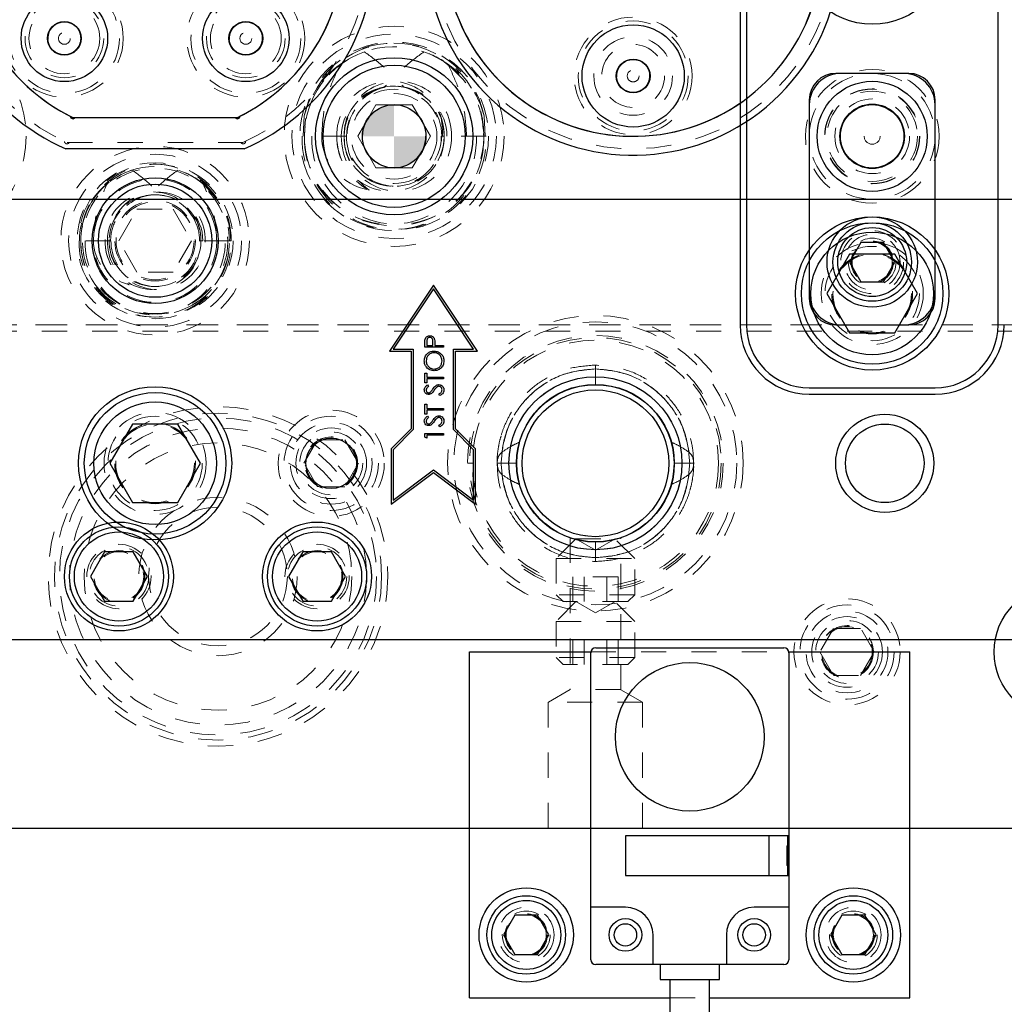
# Model space of a CAD drawing. Header units: inches. Extents: x 220 to 877, y 4 to 174.
# Tile 260 of 656: x 343.71 to 347.62, y 154.22 to 158.14. Entities that reach past the tile are written whole.
import ezdxf

# ---------------------------------------------------------------- set-up
doc = ezdxf.new("R2010")
doc.units = ezdxf.units.IN
doc.header["$LTSCALE"] = 0.5
doc.header["$MEASUREMENT"] = 0
doc.linetypes.add('HIDDEN', pattern=[0.225, 0.15, -0.075])
for name, color, linetype in [('APP-M-S', 30, 'Continuous'), ('APP-M-S2', 1, 'Continuous'), ('DIE-M-S', 8, 'Continuous'), ('DIE-M-S2', 1, 'Continuous'), ('DIE-M-S3', 8, 'Continuous'), ('DSS-M-S', 53, 'Continuous'), ('DST-M-S', 53, 'Continuous'), ('PAD-M-S', 135, 'Continuous'), ('PBU-M-S', 8, 'Continuous'), ('PUN-M-S', 8, 'Continuous'), ('ST1-M-S', 193, 'Continuous'), ('ST2-M-S', 193, 'Continuous'), ('SVD-M-S', 8, 'Continuous'), ('SVE-M-S', 8, 'Continuous'), ('SVF-M-S', 8, 'Continuous')]:
    doc.layers.add(name, color=color, linetype=linetype)

msp = doc.modelspace()

# ---------------------------------------------------------------- hatches: boundary and pattern name
at = {"layer": 'APP-M-S'}
h = msp.add_hatch(color=256, dxfattribs=at)
h.paths.add_polyline_path([(345.19763, 157.67488), (345.19763, 157.80088, 0.4142136), (345.07163, 157.67488)])
h.paths.add_polyline_path([(345.19763, 157.54888, 0.4142136), (345.32363, 157.67488), (345.19763, 157.67488)])

# ---------------------------------------------------------------- linework, layer by layer
at = {"layer": 'APP-M-S', "linetype": 'Continuous', "lineweight": 25}
msp.add_line((318.59763, 157.42488), (348.99763, 157.42488), dxfattribs=at)
msp.add_circle((345.19763, 157.67488), 0.126, dxfattribs=at)
at = {"layer": 'APP-M-S2', "linetype": 'Continuous', "lineweight": 25}
msp.add_circle((347.09763, 157.67488), 0.126, dxfattribs=at)
at = {"layer": 'DIE-M-S', "linetype": 'Continuous', "lineweight": 25}
for p, q in [((347.24263, 157.92488), (346.95263, 157.92488)), ((346.84763, 157.81988), (346.84763, 157.02988)), ((347.34763, 157.02988), (347.34763, 157.81988)), ((343.92937, 157.74988), (344.56589, 157.74988)), ((345.35363, 157.08327), (345.17868, 156.82084)), ((345.35363, 157.06884), (345.19363, 156.82884)), ((345.52858, 156.82084), (345.35363, 157.08327)), ((345.51363, 156.82884), (345.35363, 157.06884)), ((346.95263, 156.92488), (347.24263, 156.92488)), ((345.31933, 156.83644), (345.31933, 156.85102)), ((345.32696, 156.85671), (345.32696, 156.84311)), ((345.35175, 156.84311), (345.35191, 156.85613)), ((345.17868, 156.82084), (345.26563, 156.82084)), ((345.19363, 156.82884), (345.27363, 156.82884)), ((345.26563, 156.82084), (345.26563, 156.51216)), ((345.27363, 156.82884), (345.27363, 156.50884)), ((345.3937, 156.83644), (345.31933, 156.83644)), ((345.32696, 156.84311), (345.35175, 156.84311)), ((345.35938, 156.84843), (345.35938, 156.84311)), ((345.35938, 156.84311), (345.3937, 156.84311)), ((345.3937, 156.84311), (345.3937, 156.83644)), ((345.43363, 156.82884), (345.51363, 156.82884)), ((345.43363, 156.50884), (345.43363, 156.82884)), ((345.44163, 156.82084), (345.52858, 156.82084)), ((345.44163, 156.51216), (345.44163, 156.82084)), ((345.31933, 156.73346), (345.32696, 156.73346)), ((345.31933, 156.69436), (345.31933, 156.73346)), ((345.32696, 156.73346), (345.32696, 156.71725)), ((345.32696, 156.69436), (345.31933, 156.69436)), ((345.32696, 156.71725), (345.3937, 156.71725)), ((345.3937, 156.71057), (345.32696, 156.71057)), ((345.32696, 156.71057), (345.32696, 156.69436)), ((345.3937, 156.71725), (345.3937, 156.71057)), ((345.33001, 156.68673), (345.33458, 156.6807)), ((345.37936, 156.64383), (345.37559, 156.65011)), ((345.31933, 156.6095), (345.32696, 156.6095)), ((345.31933, 156.5704), (345.31933, 156.6095)), ((345.32696, 156.6095), (345.32696, 156.59329)), ((345.32696, 156.59329), (345.3937, 156.59329)), ((345.3937, 156.58661), (345.32696, 156.58661)), ((345.32696, 156.58661), (345.32696, 156.5704)), ((345.3937, 156.59329), (345.3937, 156.58661)), ((345.32696, 156.5704), (345.31933, 156.5704)), ((345.33001, 156.56278), (345.33458, 156.55674)), ((345.26563, 156.51216), (345.18563, 156.43216)), ((345.27363, 156.50884), (345.19363, 156.42884)), ((345.37936, 156.51987), (345.37559, 156.52615)), ((345.51363, 156.42884), (345.43363, 156.50884)), ((345.52163, 156.43216), (345.44163, 156.51216)), ((345.31933, 156.49317), (345.3937, 156.49317)), ((345.31933, 156.47942), (345.31933, 156.49317)), ((345.32696, 156.47505), (345.31933, 156.47942)), ((345.32696, 156.48649), (345.32696, 156.47505)), ((345.3937, 156.48649), (345.32696, 156.48649)), ((345.3937, 156.49317), (345.3937, 156.48649)), ((345.18563, 156.43216), (345.18563, 156.21284)), ((345.19363, 156.42884), (345.19363, 156.22884)), ((345.51363, 156.22884), (345.51363, 156.42884)), ((345.52163, 156.21284), (345.52163, 156.43216)), ((345.19363, 156.22884), (345.35363, 156.34884)), ((345.35363, 156.34884), (345.51363, 156.22884)), ((345.18563, 156.21284), (345.35363, 156.33884)), ((345.35363, 156.33884), (345.52163, 156.21284)), ((334.99763, 155.67488), (349.24763, 155.67488)), ((345.99862, 155.64161), (346.74665, 155.64161)), ((345.49763, 155.62488), (345.97916, 155.62488)), ((345.49763, 154.24988), (345.49763, 155.62488)), ((345.97893, 154.40145), (345.97893, 155.62193)), ((346.76611, 155.62488), (347.24763, 155.62488)), ((346.76634, 155.62193), (346.76634, 154.40145)), ((347.24763, 154.24988), (347.24763, 155.62488)), ((346.76634, 154.89358), (346.11673, 154.89358)), ((346.11673, 154.89358), (346.11673, 154.7361)), ((346.6876, 154.7361), (346.6876, 154.89358)), ((346.7624, 154.7361), (346.7624, 154.89358)), ((346.11673, 154.7361), (346.76634, 154.7361)), ((346.11673, 154.61012), (345.97893, 154.61012)), ((346.76634, 154.61012), (346.62854, 154.61012)), ((346.22697, 154.38177), (346.22697, 154.49988)), ((346.5183, 154.49988), (346.5183, 154.38177)), ((346.74665, 154.38177), (345.99862, 154.38177)), ((346.25453, 154.38177), (346.25453, 154.32271)), ((346.49075, 154.32271), (346.49075, 154.38177)), ((346.25453, 154.32271), (346.49075, 154.32271)), ((346.2939, 154.32271), (346.2939, 153.5538)), ((346.45138, 153.5538), (346.45138, 154.32271)), ((345.49763, 154.24988), (346.2939, 154.24988)), ((346.45138, 154.24988), (347.24763, 154.24988))]:
    msp.add_line(p, q, dxfattribs=at)
at = {"layer": 'DIE-M-S', "linetype": 'HIDDEN', "lineweight": 18}
for p, q in [((345.97916, 155.62488), (346.76611, 155.62488)), ((346.75846, 154.85421), (346.75846, 154.77547)), ((346.7624, 154.85421), (346.75846, 154.85421)), ((346.75846, 154.77547), (346.7624, 154.77547)), ((346.2939, 154.24988), (346.45138, 154.24988))]:
    msp.add_line(p, q, dxfattribs=at)
at = {"layer": 'DIE-M-S', "linetype": 'Continuous', "lineweight": 25}
for centre, radius in [((345.19763, 157.67488), 0.3125), ((344.24763, 156.37488), 0.3045), ((345.99763, 156.37488), 0.3135), ((347.14763, 156.37488), 0.195), ((347.14763, 156.37488), 0.15625), ((344.94763, 156.37488), 0.1005), ((346.37264, 155.28728), 0.29528), ((345.72263, 154.49988), 0.1875), ((347.02263, 154.49988), 0.1875), ((346.11673, 154.49988), 0.06496), ((346.11673, 154.49988), 0.0445), ((346.62854, 154.49988), 0.06496), ((346.62853, 154.49988), 0.0445)]:
    msp.add_circle(centre, radius, dxfattribs=at)
at = {"layer": 'DIE-M-S', "linetype": 'HIDDEN', "lineweight": 18}
for centre, radius in [((344.24763, 156.37488), 0.203), ((345.72263, 154.49988), 0.1105), ((347.02263, 154.49988), 0.1105)]:
    msp.add_circle(centre, radius, dxfattribs=at)
at = {"layer": 'DIE-M-S', "linetype": 'Continuous', "lineweight": 25}
for centre, radius, start, end in [((346.14763, 158.42488), 0.75, 168.21871, 101.78129), ((344.24763, 158.42488), 0.75, 116.69384, 243.30616), ((344.24763, 158.42488), 0.75, 296.69384, 63.30616), ((346.95263, 157.81988), 0.105, 90, 180), ((347.24263, 157.81988), 0.105, 0, 90), ((343.92071, 157.75488), 0.01, 180.37109, 330), ((344.57455, 157.75488), 0.01, 210, 359.62891), ((346.95263, 157.02988), 0.105, 180, 270), ((347.24263, 157.02988), 0.105, 270, 0), ((345.99862, 155.62193), 0.01969, 90, 180), ((346.74665, 155.62193), 0.01969, 0, 90), ((346.11673, 154.49988), 0.11024, 0, 90), ((346.62854, 154.49988), 0.11024, 90, 180), ((345.99862, 154.40145), 0.01969, 180, 270), ((346.74665, 154.40145), 0.01969, 270, 0)]:
    msp.add_arc(centre, radius, start, end, dxfattribs=at)
for points, knots in [([(345.31933, 156.85102), (345.31932, 156.8542), (345.3193, 156.85988), (345.3201, 156.86549), (345.32045, 156.86796)], [0, 0, 0, 0, 0.5603137, 1, 1, 1, 1]), ([(345.32045, 156.86796), (345.32126, 156.87022), (345.3229, 156.87474), (345.32792, 156.87942), (345.33364, 156.88188), (345.3374, 156.8821), (345.33928, 156.88221)], [0, 0, 0, 0, 0.279718, 0.5593326, 0.7794932, 1, 1, 1, 1]), ([(345.33931, 156.87553), (345.33717, 156.87519), (345.33396, 156.87469), (345.33061, 156.87195), (345.32684, 156.8667), (345.3269, 156.86115), (345.32696, 156.85671)], [0, 0, 0, 0, 0.2489932, 0.3747701, 0.5004504, 1, 1, 1, 1]), ([(345.33928, 156.88221), (345.34173, 156.88203), (345.34663, 156.88168), (345.3526, 156.87795), (345.35645, 156.87288), (345.35759, 156.86921), (345.35815, 156.86737)], [0, 0, 0, 0, 0.28009888, 0.55932385, 0.77945788, 1, 1, 1, 1]), ([(345.35191, 156.85613), (345.35191, 156.86066), (345.35191, 156.86632), (345.34823, 156.87183), (345.34481, 156.87469), (345.3415, 156.8752), (345.33931, 156.87553)], [0, 0, 0, 0, 0.4996987, 0.62530441, 0.75107666, 1, 1, 1, 1]), ([(345.35815, 156.86737), (345.3586, 156.86385), (345.35939, 156.85756), (345.35938, 156.85122), (345.35938, 156.84843)], [0, 0, 0, 0, 0.5596856, 1, 1, 1, 1]), ([(345.31742, 156.78161), (345.31804, 156.78744), (345.31926, 156.79909), (345.3298, 156.81214), (345.34277, 156.82003), (345.35191, 156.8208), (345.35649, 156.82118)], [0, 0, 0, 0, 0.2797416, 0.5593369, 0.7795714, 1, 1, 1, 1]), ([(345.35647, 156.81451), (345.35175, 156.81394), (345.3423, 156.81279), (345.33207, 156.80374), (345.32612, 156.79303), (345.32541, 156.78564), (345.32505, 156.78194)], [0, 0, 0, 0, 0.27946574, 0.55885847, 0.77947937, 1, 1, 1, 1]), ([(345.38798, 156.78194), (345.38744, 156.78666), (345.38635, 156.7961), (345.37821, 156.80704), (345.36762, 156.81348), (345.36019, 156.81417), (345.35647, 156.81451)], [0, 0, 0, 0, 0.279813, 0.5593572, 0.7796358, 1, 1, 1, 1]), ([(345.35649, 156.82118), (345.36226, 156.82053), (345.3738, 156.81922), (345.38658, 156.80862), (345.39445, 156.7958), (345.39522, 156.78674), (345.39561, 156.78221)], [0, 0, 0, 0, 0.2796248, 0.559352, 0.7795827, 1, 1, 1, 1]), ([(345.35684, 156.74299), (345.35111, 156.74368), (345.33963, 156.74505), (345.32656, 156.75523), (345.31877, 156.76808), (345.31787, 156.7771), (345.31742, 156.78161)], [0, 0, 0, 0, 0.279731, 0.5593268, 0.7796805, 1, 1, 1, 1]), ([(345.32505, 156.78194), (345.32565, 156.77724), (345.32686, 156.76784), (345.33516, 156.75711), (345.3457, 156.75067), (345.35311, 156.75), (345.35681, 156.74967)], [0, 0, 0, 0, 0.2796353, 0.5593404, 0.7796271, 1, 1, 1, 1]), ([(345.35681, 156.74967), (345.3615, 156.75023), (345.37088, 156.75137), (345.38098, 156.76037), (345.38709, 156.7709), (345.38768, 156.77826), (345.38798, 156.78194)], [0, 0, 0, 0, 0.2794063, 0.559071, 0.7794588, 1, 1, 1, 1]), ([(345.39561, 156.78221), (345.39497, 156.77644), (345.3937, 156.76492), (345.38318, 156.75209), (345.37042, 156.74419), (345.36137, 156.74339), (345.35684, 156.74299)], [0, 0, 0, 0, 0.2796633, 0.5593539, 0.7796364, 1, 1, 1, 1]), ([(345.31742, 156.66692), (345.31774, 156.66971), (345.31827, 156.6743), (345.32185, 156.67971), (345.32571, 156.68348), (345.32858, 156.68565), (345.33001, 156.68673)], [0, 0, 0, 0, 0.33876812, 0.55886803, 0.77936335, 1, 1, 1, 1]), ([(345.33478, 156.64859), (345.33214, 156.64892), (345.32686, 156.64956), (345.32111, 156.65463), (345.31794, 156.66071), (345.3176, 156.66485), (345.31742, 156.66692)], [0, 0, 0, 0, 0.2795311, 0.5588327, 0.7793486, 1, 1, 1, 1]), ([(345.33458, 156.6807), (345.33299, 156.67941), (345.33036, 156.67729), (345.32715, 156.67382), (345.32536, 156.67016), (345.32515, 156.6675), (345.32505, 156.66617)], [0, 0, 0, 0, 0.340415, 0.560463, 0.7801833, 1, 1, 1, 1]), ([(345.32505, 156.66617), (345.32517, 156.66466), (345.3254, 156.66165), (345.32771, 156.65801), (345.3309, 156.65563), (345.33328, 156.65539), (345.33447, 156.65527)], [0, 0, 0, 0, 0.280299, 0.5598317, 0.7798996, 1, 1, 1, 1]), ([(345.33447, 156.65527), (345.3355, 156.65535), (345.33758, 156.65553), (345.341, 156.65714), (345.34291, 156.65902), (345.34408, 156.66017)], [0, 0, 0, 0, 0.2799313, 0.5597794, 1, 1, 1, 1]), ([(345.34408, 156.66017), (345.3455, 156.662), (345.34804, 156.66528), (345.35043, 156.66867), (345.35148, 156.67017)], [0, 0, 0, 0, 0.5599058, 1, 1, 1, 1]), ([(345.35622, 156.66494), (345.3545, 156.66251), (345.35145, 156.65819), (345.34773, 156.65441), (345.3461, 156.65275)], [0, 0, 0, 0, 0.56041269, 1, 1, 1, 1]), ([(345.35148, 156.67017), (345.35493, 156.67483), (345.35974, 156.68132), (345.36869, 156.68685), (345.37322, 156.68741), (345.37548, 156.68769)], [0, 0, 0, 0, 0.5601366, 0.7802692, 1, 1, 1, 1]), ([(345.36808, 156.67835), (345.36563, 156.67605), (345.36124, 156.67196), (345.35775, 156.66708), (345.35622, 156.66494)], [0, 0, 0, 0, 0.5595057, 1, 1, 1, 1]), ([(345.37538, 156.68101), (345.3739, 156.68083), (345.37125, 156.6805), (345.36905, 156.679), (345.36808, 156.67835)], [0, 0, 0, 0, 0.5590236, 1, 1, 1, 1]), ([(345.38798, 156.66644), (345.38777, 156.66844), (345.38736, 156.67243), (345.38438, 156.67732), (345.38009, 156.68042), (345.37695, 156.68082), (345.37538, 156.68101)], [0, 0, 0, 0, 0.28018596, 0.56005626, 0.78016139, 1, 1, 1, 1]), ([(345.37548, 156.68769), (345.37852, 156.68727), (345.38462, 156.68644), (345.39108, 156.68048), (345.39503, 156.67363), (345.39542, 156.66884), (345.39561, 156.66644)], [0, 0, 0, 0, 0.2791586, 0.5590843, 0.7794417, 1, 1, 1, 1]), ([(345.37559, 156.65011), (345.37898, 156.65232), (345.38372, 156.6554), (345.38749, 156.66171), (345.38782, 156.66486), (345.38798, 156.66644)], [0, 0, 0, 0, 0.5593206, 0.7797817, 1, 1, 1, 1]), ([(345.39561, 156.66644), (345.39533, 156.66369), (345.39478, 156.65819), (345.38918, 156.64971), (345.38308, 156.64606), (345.37936, 156.64383)], [0, 0, 0, 0, 0.279885, 0.5596773, 1, 1, 1, 1]), ([(345.3461, 156.65275), (345.34417, 156.65144), (345.34073, 156.64909), (345.3366, 156.64875), (345.33478, 156.64859)], [0, 0, 0, 0, 0.5598216, 1, 1, 1, 1]), ([(345.31742, 156.54296), (345.31774, 156.54575), (345.31827, 156.55034), (345.32185, 156.55575), (345.32571, 156.55953), (345.32858, 156.56169), (345.33001, 156.56278)], [0, 0, 0, 0, 0.3387681, 0.558868, 0.7793633, 1, 1, 1, 1]), ([(345.33478, 156.52463), (345.33214, 156.52496), (345.32686, 156.5256), (345.32111, 156.53067), (345.31794, 156.53675), (345.3176, 156.54089), (345.31742, 156.54296)], [0, 0, 0, 0, 0.2795311, 0.5588327, 0.7793486, 1, 1, 1, 1]), ([(345.33458, 156.55674), (345.33299, 156.55545), (345.33036, 156.55333), (345.32715, 156.54986), (345.32536, 156.5462), (345.32515, 156.54354), (345.32505, 156.54222)], [0, 0, 0, 0, 0.340415, 0.560463, 0.7801833, 1, 1, 1, 1]), ([(345.32505, 156.54222), (345.32517, 156.54071), (345.3254, 156.53769), (345.32771, 156.53405), (345.3309, 156.53168), (345.33328, 156.53143), (345.33447, 156.53131)], [0, 0, 0, 0, 0.28029896, 0.55983168, 0.77989964, 1, 1, 1, 1]), ([(345.33447, 156.53131), (345.3355, 156.5314), (345.33758, 156.53157), (345.341, 156.53318), (345.34291, 156.53506), (345.34408, 156.53621)], [0, 0, 0, 0, 0.2799313, 0.5597794, 1, 1, 1, 1]), ([(345.34408, 156.53621), (345.3455, 156.53805), (345.34804, 156.54132), (345.35043, 156.54472), (345.35148, 156.54621)], [0, 0, 0, 0, 0.5599058, 1, 1, 1, 1]), ([(345.35622, 156.54098), (345.3545, 156.53855), (345.35145, 156.53423), (345.34773, 156.53045), (345.3461, 156.52879)], [0, 0, 0, 0, 0.5604127, 1, 1, 1, 1]), ([(345.35148, 156.54621), (345.35493, 156.55087), (345.35974, 156.55736), (345.36869, 156.5629), (345.37322, 156.56345), (345.37548, 156.56373)], [0, 0, 0, 0, 0.5601366, 0.78026924, 1, 1, 1, 1]), ([(345.36808, 156.55439), (345.36563, 156.5521), (345.36124, 156.548), (345.35775, 156.54313), (345.35622, 156.54098)], [0, 0, 0, 0, 0.55950574, 1, 1, 1, 1]), ([(345.37538, 156.55705), (345.3739, 156.55687), (345.37125, 156.55654), (345.36905, 156.55505), (345.36808, 156.55439)], [0, 0, 0, 0, 0.5590236, 1, 1, 1, 1]), ([(345.38798, 156.54248), (345.38777, 156.54448), (345.38736, 156.54847), (345.38438, 156.55336), (345.38009, 156.55647), (345.37695, 156.55686), (345.37538, 156.55705)], [0, 0, 0, 0, 0.280186, 0.5600563, 0.7801614, 1, 1, 1, 1]), ([(345.37548, 156.56373), (345.37852, 156.56331), (345.38462, 156.56248), (345.39108, 156.55652), (345.39503, 156.54967), (345.39542, 156.54488), (345.39561, 156.54248)], [0, 0, 0, 0, 0.2791586, 0.5590843, 0.7794417, 1, 1, 1, 1]), ([(345.37559, 156.52615), (345.37898, 156.52836), (345.38372, 156.53145), (345.38749, 156.53775), (345.38782, 156.54091), (345.38798, 156.54248)], [0, 0, 0, 0, 0.5593206, 0.7797817, 1, 1, 1, 1]), ([(345.39561, 156.54248), (345.39533, 156.53973), (345.39478, 156.53423), (345.38918, 156.52575), (345.38308, 156.5221), (345.37936, 156.51987)], [0, 0, 0, 0, 0.279885, 0.5596773, 1, 1, 1, 1]), ([(345.3461, 156.52879), (345.34417, 156.52748), (345.34073, 156.52513), (345.3366, 156.52479), (345.33478, 156.52463)], [0, 0, 0, 0, 0.5598216, 1, 1, 1, 1])]:
    msp.add_open_spline(points, degree=3, knots=knots, dxfattribs=at)
at = {"layer": 'DIE-M-S2', "linetype": 'Continuous', "lineweight": 25}
for p, q in [((347.22263, 157.92488), (346.97263, 157.92488)), ((346.84763, 157.79988), (346.84763, 157.04988)), ((347.34763, 157.04988), (347.34763, 157.79988)), ((343.92071, 157.74988), (344.57455, 157.74988)), ((346.97263, 156.92488), (347.22263, 156.92488))]:
    msp.add_line(p, q, dxfattribs=at)
for centre, radius in [((343.88701, 158.06426), 0.067), ((344.60825, 158.06426), 0.067), ((346.14763, 157.91488), 0.067), ((347.09763, 157.67488), 0.128), ((347.09763, 157.17488), 0.1795)]:
    msp.add_circle(centre, radius, dxfattribs=at)
at = {"layer": 'DIE-M-S2', "linetype": 'HIDDEN', "lineweight": 18}
msp.add_circle((347.09763, 157.17488), 0.1105, dxfattribs=at)
at = {"layer": 'DIE-M-S2', "linetype": 'Continuous', "lineweight": 25}
for centre, radius, start, end in [((346.14763, 158.42488), 0.75, 167.85988, 102.14012), ((344.24763, 158.42488), 0.75, 115.84193, 244.15807), ((344.24763, 158.42488), 0.75, 295.84193, 64.15807), ((346.97263, 157.79988), 0.125, 90, 180), ((347.22263, 157.79988), 0.125, 0, 90), ((346.97263, 157.04988), 0.125, 180, 270), ((347.22263, 157.04988), 0.125, 270, 0)]:
    msp.add_arc(centre, radius, start, end, dxfattribs=at)
at = {"layer": 'DIE-M-S3', "linetype": 'HIDDEN', "lineweight": 18}
for centre, radius in [((343.88701, 158.06426), 0.14062), ((344.60825, 158.06426), 0.14062), ((345.19763, 157.67488), 0.40625), ((345.19763, 157.67488), 0.375), ((346.14763, 157.91488), 0.125), ((347.09763, 157.67488), 0.14844), ((344.24763, 157.25988), 0.34375), ((344.24763, 157.25988), 0.31), ((344.24763, 157.25988), 0.245), ((344.24763, 157.25988), 0.16), ((344.24763, 157.25988), 0.155), ((347.09763, 157.17488), 0.0795), ((345.99763, 156.37488), 0.34375), ((344.94763, 156.37488), 0.211), ((344.94763, 156.37488), 0.1405)]:
    msp.add_circle(centre, radius, dxfattribs=at)
at = {"layer": 'DIE-M-S3', "linetype": 'Continuous', "lineweight": 25}
for centre, radius in [((345.19763, 157.67488), 0.2825), ((345.19763, 157.67488), 0.126), ((344.24763, 157.25988), 0.25), ((344.24763, 157.25988), 0.225)]:
    msp.add_circle(centre, radius, dxfattribs=at)
at = {"layer": 'DSS-M-S', "linetype": 'HIDDEN', "lineweight": 18}
for centre, radius in [((343.88701, 158.06426), 0.15625), ((344.60825, 158.06426), 0.15625), ((346.14763, 157.91488), 0.15625), ((347.09763, 157.67488), 0.17969), ((347.09763, 157.17488), 0.125), ((344.24763, 156.37488), 0.15625), ((345.72263, 154.49988), 0.0795), ((347.02263, 154.49988), 0.0795)]:
    msp.add_circle(centre, radius, dxfattribs=at)
at = {"layer": 'DST-M-S', "linetype": 'Continuous', "lineweight": 25}
for p, q in [((346.57263, 159.92488), (346.57263, 156.92488)), ((346.59763, 159.92488), (346.59763, 156.92488)), ((347.59763, 156.92488), (347.59763, 159.92488)), ((346.84763, 156.67488), (347.34763, 156.67488)), ((346.84763, 156.64988), (347.34763, 156.64988))]:
    msp.add_line(p, q, dxfattribs=at)
for centre, radius in [((347.09763, 158.42488), 0.3045), ((347.09763, 157.04988), 0.3045), ((345.99763, 156.37488), 0.34375), ((344.10393, 155.92488), 0.21654), ((344.89133, 155.92488), 0.21654)]:
    msp.add_circle(centre, radius, dxfattribs=at)
at = {"layer": 'DST-M-S', "linetype": 'HIDDEN', "lineweight": 18}
for centre, radius in [((347.09763, 157.67488), 0.26563), ((347.09763, 157.04988), 0.203), ((347.09763, 157.04988), 0.15625), ((344.49763, 155.92488), 0.65), ((344.49763, 155.92488), 0.62992), ((344.49763, 155.92488), 0.59055), ((344.49763, 155.92488), 0.5315), ((344.49763, 155.92488), 0.31496), ((344.49763, 155.92488), 0.27559), ((344.10393, 155.92488), 0.12795), ((344.89133, 155.92488), 0.12795)]:
    msp.add_circle(centre, radius, dxfattribs=at)
at = {"layer": 'DST-M-S', "linetype": 'Continuous', "lineweight": 25}
for centre, radius, start, end in [((346.84763, 156.92488), 0.275, 180, 270), ((346.84763, 156.92488), 0.25, 180, 270), ((347.34763, 156.92488), 0.25, 270, 0), ((347.34763, 156.92488), 0.275, 270, 0)]:
    msp.add_arc(centre, radius, start, end, dxfattribs=at)
at = {"layer": 'PAD-M-S', "linetype": 'HIDDEN', "lineweight": 18}
msp.add_line((343.89852, 157.64988), (344.59674, 157.64988), dxfattribs=at)
for centre, radius in [((343.88701, 158.06426), 0.23412), ((344.60825, 158.06426), 0.23412), ((343.88701, 158.06426), 0.15625), ((344.60825, 158.06426), 0.15625), ((346.14763, 157.91488), 0.23413), ((346.14763, 157.91488), 0.15625), ((345.99763, 156.37488), 0.5875), ((345.99763, 156.37488), 0.5), ((346.99763, 155.62488), 0.1005)]:
    msp.add_circle(centre, radius, dxfattribs=at)
for centre, radius, start, end in [((344.24763, 158.42488), 0.85, 114.24963, 245.75037), ((344.24763, 158.42488), 0.85, 294.24963, 65.75037), ((346.14763, 158.42488), 0.8, 159.14685, 110.85315), ((343.89763, 157.65488), 0.01, 180, 330), ((344.59763, 157.65488), 0.01, 210, 0)]:
    msp.add_arc(centre, radius, start, end, dxfattribs=at)
at = {"layer": 'PBU-M-S', "linetype": 'HIDDEN', "lineweight": 18}
msp.add_line((334.99763, 154.92488), (349.24763, 154.92488), dxfattribs=at)
for centre, radius in [((344.49763, 155.92488), 0.675), ((346.99763, 155.62488), 0.211), ((346.99763, 155.62488), 0.1405)]:
    msp.add_circle(centre, radius, dxfattribs=at)
at = {"layer": 'PUN-M-S', "linetype": 'HIDDEN', "lineweight": 18}
for centre, radius in [((343.88701, 158.06426), 0.2185), ((344.60825, 158.06426), 0.2185), ((343.88701, 158.06426), 0.15625), ((344.60825, 158.06426), 0.15625), ((343.88701, 158.06426), 0.065), ((344.60825, 158.06426), 0.065), ((346.14763, 157.91488), 0.2185), ((343.88701, 158.06426), 0.0235), ((344.60825, 158.06426), 0.0235), ((346.14763, 157.91488), 0.15625), ((346.14763, 157.91488), 0.065), ((346.14763, 157.91488), 0.0235), ((347.09763, 157.67488), 0.1875), ((347.09763, 157.67488), 0.126), ((347.09763, 157.67488), 0.0315)]:
    msp.add_circle(centre, radius, dxfattribs=at)
at = {"layer": 'ST1-M-S', "linetype": 'Continuous', "lineweight": 25}
for p, q in [((344.60207, 157.62488), (343.89319, 157.62488)), ((334.99763, 154.92488), (349.24763, 154.92488))]:
    msp.add_line(p, q, dxfattribs=at)
at = {"layer": 'ST1-M-S', "linetype": 'HIDDEN', "lineweight": 18}
for p, q in [((334.99763, 156.92488), (349.24763, 156.92488)), ((334.99763, 156.89988), (349.24763, 156.89988)), ((345.89713, 156.07869), (345.89713, 155.47511)), ((346.09813, 155.47511), (346.09813, 156.07861)), ((345.89713, 155.47511), (345.81013, 155.42488)), ((346.09813, 155.47511), (345.89713, 155.47511)), ((346.18513, 155.42488), (346.09813, 155.47511)), ((346.18513, 155.42488), (345.81013, 155.42488)), ((345.81013, 155.42488), (345.81013, 154.92488)), ((346.18513, 154.92488), (346.18513, 155.42488))]:
    msp.add_line(p, q, dxfattribs=at)
at = {"layer": 'ST1-M-S', "linetype": 'Continuous', "lineweight": 25}
for centre, radius in [((347.09763, 157.67488), 0.21875), ((347.84763, 155.62488), 0.26565)]:
    msp.add_circle(centre, radius, dxfattribs=at)
at = {"layer": 'ST1-M-S', "linetype": 'HIDDEN', "lineweight": 18}
for radius in [0.17, 0.125]:
    msp.add_circle((345.19763, 157.67488), radius, dxfattribs=at)
at = {"layer": 'ST1-M-S', "linetype": 'Continuous', "lineweight": 25}
for centre, radius, start, end in [((346.14763, 158.42488), 0.825, 158.77275, 111.22725), ((344.24763, 158.42488), 0.875, 113.89551, 246.10449), ((344.24763, 158.42488), 0.875, 293.89551, 66.10449)]:
    msp.add_arc(centre, radius, start, end, dxfattribs=at)
at = {"layer": 'ST2-M-S', "linetype": 'HIDDEN', "lineweight": 18}
msp.add_line((342.37263, 156.92488), (349.24763, 156.92488), dxfattribs=at)
at = {"layer": 'ST2-M-S', "linetype": 'Continuous', "lineweight": 25}
for centre, radius in [((343.88701, 158.06426), 0.17187), ((344.60825, 158.06426), 0.17188), ((343.88701, 158.06426), 0.066), ((344.60825, 158.06426), 0.066), ((346.14763, 157.91488), 0.20312), ((346.14763, 157.91488), 0.066), ((347.09763, 157.67488), 0.127)]:
    msp.add_circle(centre, radius, dxfattribs=at)
at = {"layer": 'ST2-M-S', "linetype": 'HIDDEN', "lineweight": 18}
for centre, radius in [((345.19763, 157.67488), 0.1875), ((344.24763, 157.25988), 0.28906)]:
    msp.add_circle(centre, radius, dxfattribs=at)
at = {"layer": 'SVD-M-S', "linetype": 'HIDDEN', "lineweight": 18}
for p, q in [((345.43945, 157.93648), (345.39638, 157.97054)), ((345.45568, 157.92049), (345.43945, 157.93648)), ((345.0973, 157.7511), (345.12546, 157.79988)), ((345.12546, 157.79988), (345.18179, 157.79988)), ((345.21347, 157.79988), (345.2698, 157.79988)), ((345.2698, 157.79988), (345.29796, 157.7511)), ((344.84031, 157.75622), (344.83567, 157.67488)), ((345.55959, 157.67488), (345.55495, 157.75622)), ((345.05329, 157.67488), (345.08146, 157.72366)), ((345.3138, 157.72366), (345.34197, 157.67488)), ((345.00866, 157.67488), (344.8316, 157.67488)), ((345.08146, 157.6261), (345.05329, 157.67488)), ((345.34197, 157.67488), (345.3138, 157.6261)), ((345.3866, 157.67488), (345.39638, 157.67488)), ((345.56366, 157.67488), (345.39638, 157.67488)), ((345.12546, 157.54988), (345.0973, 157.59866)), ((345.29796, 157.59866), (345.2698, 157.54988)), ((345.18179, 157.54988), (345.12546, 157.54988)), ((345.2698, 157.54988), (345.21347, 157.54988)), ((344.44674, 157.47797), (344.42984, 157.49227)), ((344.10329, 157.25988), (344.17546, 157.38488)), ((344.17546, 157.38488), (344.3198, 157.38488)), ((344.3198, 157.38488), (344.39197, 157.25988)), ((344.40079, 157.35859), (344.4065, 157.33634)), ((344.07236, 157.25988), (343.94538, 157.25988)), ((344.17546, 157.13488), (344.10329, 157.25988)), ((344.39197, 157.25988), (344.3198, 157.13488)), ((344.43745, 157.25988), (344.4229, 157.25988)), ((344.54294, 157.25988), (344.43745, 157.25988)), ((344.54988, 157.25988), (344.54294, 157.25988)), ((344.3198, 157.13488), (344.17546, 157.13488)), ((344.83938, 156.37488), (344.8935, 156.46863)), ((344.8935, 156.46863), (345.00176, 156.46863)), ((345.00176, 156.46863), (345.05588, 156.37488)), ((344.8935, 156.28113), (344.83938, 156.37488)), ((345.05588, 156.37488), (345.00176, 156.28113)), ((345.00176, 156.28113), (344.8935, 156.28113))]:
    msp.add_line(p, q, dxfattribs=at)
at = {"layer": 'SVD-M-S', "linetype": 'Continuous', "lineweight": 25}
for p, q in [((345.18179, 157.79988), (345.21347, 157.79988)), ((345.08146, 157.72366), (345.0973, 157.7511)), ((345.29796, 157.7511), (345.3138, 157.72366)), ((345.0973, 157.59866), (345.08146, 157.6261)), ((345.3138, 157.6261), (345.29796, 157.59866)), ((345.21347, 157.54988), (345.18179, 157.54988)), ((347.05252, 157.253), (347.00742, 157.17488)), ((347.14274, 157.253), (347.05252, 157.253)), ((347.18784, 157.17488), (347.14274, 157.253)), ((347.00742, 157.17488), (347.05252, 157.09675)), ((347.14274, 157.09675), (347.18784, 157.17488)), ((347.05252, 157.09675), (347.14274, 157.09675)), ((344.15756, 156.53088), (344.0675, 156.37488)), ((344.3377, 156.53088), (344.15756, 156.53088)), ((344.42776, 156.37488), (344.3377, 156.53088)), ((344.0675, 156.37488), (344.15756, 156.21888)), ((344.3377, 156.21888), (344.42776, 156.37488)), ((344.15756, 156.21888), (344.3377, 156.21888)), ((345.67752, 154.578), (345.63242, 154.49988)), ((345.76774, 154.578), (345.67752, 154.578)), ((345.81284, 154.49988), (345.76774, 154.578)), ((346.97752, 154.578), (346.93242, 154.49988)), ((347.06774, 154.578), (346.97752, 154.578)), ((347.11284, 154.49988), (347.06774, 154.578)), ((345.63242, 154.49988), (345.67752, 154.42175)), ((345.76774, 154.42175), (345.81284, 154.49988)), ((346.93242, 154.49988), (346.97752, 154.42175)), ((347.06774, 154.42175), (347.11284, 154.49988)), ((345.67752, 154.42175), (345.76774, 154.42175)), ((346.97752, 154.42175), (347.06774, 154.42175))]:
    msp.add_line(p, q, dxfattribs=at)
at = {"layer": 'SVD-M-S', "linetype": 'HIDDEN', "lineweight": 18}
for centre, radius in [((343.29763, 157.67488), 0.4375), ((345.19763, 157.67488), 0.4375), ((345.19763, 157.67488), 0.19875), ((344.24763, 157.25988), 0.375), ((344.24763, 157.25988), 0.18221), ((347.09763, 157.17488), 0.095), ((347.09763, 157.17488), 0.08397), ((347.09763, 157.17488), 0.0837), ((347.09763, 157.17488), 0.08318), ((344.24763, 156.37488), 0.1875), ((344.94763, 156.37488), 0.1875), ((344.94763, 156.37488), 0.1625), ((344.24763, 156.37488), 0.16072), ((344.24763, 156.37488), 0.16045), ((344.24763, 156.37488), 0.15993), ((344.94763, 156.37488), 0.125), ((344.94763, 156.37488), 0.10497), ((344.94763, 156.37488), 0.1047), ((344.94763, 156.37488), 0.10418), ((345.72263, 154.49988), 0.095), ((345.72263, 154.49988), 0.08397), ((345.72263, 154.49988), 0.0837), ((345.72263, 154.49988), 0.08318), ((347.02263, 154.49988), 0.095), ((347.02263, 154.49988), 0.08397), ((347.02263, 154.49988), 0.0837), ((347.02263, 154.49988), 0.08318)]:
    msp.add_circle(centre, radius, dxfattribs=at)
at = {"layer": 'SVD-M-S', "linetype": 'Continuous', "lineweight": 25}
for centre, radius in [((347.09763, 157.17488), 0.156), ((347.09763, 157.17488), 0.137), ((344.24763, 156.37488), 0.28125), ((344.24763, 156.37488), 0.24375), ((345.72263, 154.49988), 0.156), ((345.72263, 154.49988), 0.137), ((347.02263, 154.49988), 0.156), ((347.02263, 154.49988), 0.137)]:
    msp.add_circle(centre, radius, dxfattribs=at)
at = {"layer": 'SVD-M-S', "linetype": 'HIDDEN', "lineweight": 18}
for centre, radius, start, end in [((345.19359, 157.68483), 0.36043, 358.4181, 168.57537), ((345.20167, 157.68483), 0.36043, 11.42463, 181.5819), ((345.19763, 157.67488), 0.35625, 56.08967, 14.72257), ((345.19301, 157.67815), 0.35164, 108.87727, 180.53304), ((345.20972, 157.68921), 0.33878, 51.38503, 71.71349), ((345.1831, 157.6803), 0.21335, 358.54323, 181.45677), ((345.21216, 157.6803), 0.21335, 358.54323, 181.45677), ((345.19435, 157.67888), 0.19551, 77.47985, 181.17228), ((345.20748, 157.67703), 0.19883, 104.25371, 180.61984), ((345.20091, 157.67888), 0.19551, 358.82772, 102.52015), ((345.18778, 157.67703), 0.19883, 359.38016, 75.74629), ((345.19274, 157.6657), 0.36125, 178.54323, 1.45677), ((345.20252, 157.6657), 0.36125, 178.54323, 1.45677), ((345.1831, 157.66651), 0.34182, 178.59677, 1.40323), ((345.21216, 157.66651), 0.34182, 178.59677, 1.40323), ((345.1831, 157.66946), 0.21335, 178.54323, 1.45677), ((345.20949, 157.67328), 0.23968, 179.61661, 242.34623), ((345.21216, 157.66946), 0.21335, 178.54323, 1.45677), ((345.19274, 157.67021), 0.19392, 178.62044, 1.37956), ((345.20252, 157.67021), 0.19392, 178.62044, 1.37956), ((344.24327, 157.26644), 0.29796, 32.96782, 181.2606), ((344.2511, 157.26485), 0.29882, 359.04661, 180.95339), ((344.24763, 157.25988), 0.29531, 51.90071, 0), ((344.24488, 157.26188), 0.29257, 107.48638, 180.39147), ((344.25446, 157.26799), 0.28553, 46.15103, 72.92672), ((344.23924, 157.26311), 0.19063, 359.02997, 180.97003), ((344.25602, 157.26311), 0.19063, 359.02997, 180.97003), ((344.24553, 157.26225), 0.18013, 82.17111, 180.75512), ((344.25257, 157.26355), 0.17926, 98.7849, 156.04284), ((344.24973, 157.26225), 0.18013, 359.24488, 97.82889), ((344.24269, 157.26355), 0.17926, 23.95716, 81.2151), ((344.24416, 157.25491), 0.29882, 179.04661, 0.95339), ((344.2511, 157.25491), 0.29882, 179.04661, 0.95339), ((344.23924, 157.25511), 0.28696, 179.04661, 0.95339), ((344.25602, 157.25511), 0.28696, 179.04661, 0.95339), ((344.23924, 157.25665), 0.19063, 179.02997, 0.97003), ((344.25457, 157.25909), 0.20593, 179.77925, 237.8416), ((344.25602, 157.25665), 0.19063, 179.02997, 0.97003), ((344.24416, 157.25685), 0.17877, 179.02997, 0.97003), ((344.2511, 157.25685), 0.17877, 179.02997, 0.97003)]:
    msp.add_arc(centre, radius, start, end, dxfattribs=at)
for centre, major_axis, ratio, start_param, end_param in [((345.19213, 157.67488), (-0.36175, 0), 0.966834, 5.275983, 6.0484615), ((345.20313, 157.67488), (0.36175, 0), 0.966834, 0.2347238, 1.0072023), ((345.19206, 157.67488), (-0.20432, 0), 0.966834, 4.8772739, 6.2831853), ((345.2032, 157.67488), (0.20432, 0), 0.966834, 0, 1.4059114), ((345.14383, 157.67488), (-0.23405, 0), 0.9318009, 0, 1.3747819), ((345.27677, 157.67488), (0.28903, 0), 0.9410518, 3.1415927, 4.0466314), ((344.24494, 157.25988), (-0.298, 0), 0.9770185, 5.3589201, 6.2831853), ((344.25032, 157.25988), (0.298, 0), 0.9770185, 0, 0.9242652), ((344.24383, 157.25988), (-0.18602, 0), 0.9770185, 4.8127458, 6.2831853), ((344.25143, 157.25988), (0.18602, 0), 0.9770185, 0, 1.4704395), ((344.25032, 157.25988), (-0.17952, 0), 0.9770185, 5.8321061, 6.2831853), ((344.24494, 157.25988), (0.17952, 0), 0.9770185, 0, 0.4510792), ((344.19702, 157.25988), (-0.19435, 0), 0.9353071, 0, 1.2996527), ((344.2899, 157.25988), (0.23209, 0), 0.9661431, 3.1415927, 4.0379113)]:
    msp.add_ellipse(centre, major_axis=major_axis, ratio=ratio, start_param=start_param, end_param=end_param, dxfattribs=at)
for points, knots in [([(345.07924, 158.01088), (345.10529, 157.99186), (345.16247, 157.9501), (345.21056, 157.89807), (345.23674, 157.86974)], [0, 0, 0, 0, 0.4555436, 1, 1, 1, 1]), ([(345.31602, 158.01088), (345.28997, 157.99186), (345.23279, 157.9501), (345.1847, 157.89807), (345.15852, 157.86974)], [0, 0, 0, 0, 0.45554356, 1, 1, 1, 1]), ([(344.90979, 157.67488), (344.9119, 157.71119), (344.9158, 157.77832), (344.94279, 157.87382), (344.96909, 157.93025), (344.98238, 157.95875)], [0, 0, 0, 0, 0.3683413, 0.6809026, 1, 1, 1, 1]), ([(345.41288, 157.95875), (345.44235, 157.93139), (345.50122, 157.87675), (345.54665, 157.77279), (345.55176, 157.70357), (345.55388, 157.67488)], [0, 0, 0, 0, 0.3700032, 0.7388839, 1, 1, 1, 1]), ([(345.48547, 157.67488), (345.48336, 157.71119), (345.47946, 157.77832), (345.45247, 157.87382), (345.42617, 157.93025), (345.41288, 157.95875)], [0, 0, 0, 0, 0.3683413, 0.6809026, 1, 1, 1, 1]), ([(345.38525, 157.74046), (345.38536, 157.73978), (345.38891, 157.71813), (345.38981, 157.69615), (345.39067, 157.67488)], [0, 0, 0, 0, 0.03181418, 1, 1, 1, 1]), ([(344.15697, 157.54093), (344.18031, 157.52328), (344.22063, 157.49278), (344.25542, 157.45614), (344.27007, 157.44071)], [0, 0, 0, 0, 0.5788633, 1, 1, 1, 1]), ([(344.33829, 157.54093), (344.31495, 157.52328), (344.27463, 157.49278), (344.23984, 157.45614), (344.22519, 157.44071)], [0, 0, 0, 0, 0.5788633, 1, 1, 1, 1]), ([(344.00267, 157.25988), (344.00441, 157.29207), (344.00861, 157.3696), (344.03802, 157.44172), (344.05522, 157.4839)], [0, 0, 0, 0, 0.4151488, 1, 1, 1, 1]), ([(344.44004, 157.4839), (344.46298, 157.45988), (344.50882, 157.41187), (344.53894, 157.32952), (344.54189, 157.27808), (344.54294, 157.25988)], [0, 0, 0, 0, 0.3929723, 0.7852535, 1, 1, 1, 1]), ([(344.49259, 157.25988), (344.49085, 157.29207), (344.48665, 157.3696), (344.45724, 157.44172), (344.44004, 157.4839)], [0, 0, 0, 0, 0.4151488, 1, 1, 1, 1])]:
    msp.add_open_spline(points, degree=3, knots=knots, dxfattribs=at)
at = {"layer": 'SVE-M-S', "linetype": 'HIDDEN', "lineweight": 18}
for p, q in [((345.91963, 156.07488), (345.84138, 155.99663)), ((345.91963, 156.07488), (346.07563, 156.07488)), ((345.91963, 156.07488), (345.99763, 156.02985)), ((345.99763, 156.02985), (346.07563, 156.07488)), ((346.15388, 155.99663), (346.07563, 156.07488)), ((345.84138, 155.99663), (346.15388, 155.99663)), ((345.84138, 155.99663), (345.84138, 155.85263)), ((346.15388, 155.85263), (346.15388, 155.99663)), ((346.08781, 155.92331), (345.90745, 155.92331)), ((345.90745, 155.92331), (345.90745, 155.82488)), ((345.95254, 155.92331), (345.95254, 155.82488)), ((346.04272, 155.92331), (346.04272, 155.82488)), ((346.08781, 155.92331), (346.08781, 155.82488)), ((346.15388, 155.85263), (345.84138, 155.85263)), ((345.84138, 155.85263), (345.86913, 155.82488)), ((346.12613, 155.82488), (346.15388, 155.85263)), ((345.91963, 155.82488), (345.84138, 155.74663)), ((346.12613, 155.82488), (345.86913, 155.82488)), ((345.91963, 155.82488), (345.99763, 155.77985)), ((345.99763, 155.77985), (346.07563, 155.82488)), ((346.15388, 155.74663), (346.07563, 155.82488)), ((345.84138, 155.74663), (346.15388, 155.74663)), ((345.84138, 155.74663), (345.84138, 155.60263)), ((346.15388, 155.60263), (346.15388, 155.74663)), ((346.08781, 155.67331), (345.90745, 155.67331)), ((345.90745, 155.67331), (345.90745, 155.57488)), ((345.95254, 155.67331), (345.95254, 155.57488)), ((346.04272, 155.67331), (346.04272, 155.57488)), ((346.08781, 155.67331), (346.08781, 155.57488)), ((346.15388, 155.60263), (345.84138, 155.60263)), ((345.84138, 155.60263), (345.86913, 155.57488)), ((346.12613, 155.57488), (346.15388, 155.60263)), ((346.12613, 155.57488), (345.86913, 155.57488))]:
    msp.add_line(p, q, dxfattribs=at)
at = {"layer": 'SVE-M-S', "linetype": 'Continuous', "lineweight": 25}
for radius in [0.3125, 0.29167]:
    msp.add_circle((345.99763, 156.37488), radius, dxfattribs=at)
at = {"layer": 'SVE-M-S', "linetype": 'HIDDEN', "lineweight": 18}
msp.add_circle((345.99763, 156.37488), 0.29167, dxfattribs=at)
at = {"layer": 'SVF-M-S', "linetype": 'Continuous', "lineweight": 25}
for p, q in [((347.00756, 157.20588), (346.9175, 157.04988)), ((347.1877, 157.20588), (347.00756, 157.20588)), ((347.27776, 157.04988), (347.1877, 157.20588)), ((346.9175, 157.04988), (347.00756, 156.89388)), ((347.1877, 156.89388), (347.27776, 157.04988)), ((347.00756, 156.89388), (347.1877, 156.89388)), ((344.0471, 156.02331), (343.99028, 155.92488)), ((344.16075, 156.02331), (344.0471, 156.02331)), ((344.21758, 155.92488), (344.16075, 156.02331)), ((344.8345, 156.02331), (344.77768, 155.92488)), ((344.94816, 156.02331), (344.8345, 156.02331)), ((345.00498, 155.92488), (344.94816, 156.02331)), ((343.99028, 155.92488), (344.0471, 155.82645)), ((344.16075, 155.82645), (344.21758, 155.92488)), ((344.77768, 155.92488), (344.8345, 155.82645)), ((344.94816, 155.82645), (345.00498, 155.92488)), ((344.0471, 155.82645), (344.16075, 155.82645)), ((344.8345, 155.82645), (344.94816, 155.82645))]:
    msp.add_line(p, q, dxfattribs=at)
at = {"layer": 'SVF-M-S', "linetype": 'HIDDEN', "lineweight": 18}
for p, q in [((345.99763, 156.76553), (345.99763, 156.68753)), ((345.74728, 156.56216), (345.74728, 156.56216)), ((345.50843, 156.37488), (345.48943, 156.37488)), ((345.68509, 156.37487), (345.62267, 156.37487)), ((346.31017, 156.37489), (346.37259, 156.37489)), ((346.50583, 156.37488), (346.50583, 156.37488)), ((346.56013, 156.37488), (346.56013, 156.37488)), ((345.99763, 155.98423), (345.99763, 156.06223)), ((346.9435, 155.71863), (346.88938, 155.62488)), ((347.05176, 155.71863), (346.9435, 155.71863)), ((347.10588, 155.62488), (347.05176, 155.71863)), ((346.88938, 155.62488), (346.9435, 155.53113)), ((347.05176, 155.53113), (347.10588, 155.62488)), ((346.9435, 155.53113), (347.05176, 155.53113))]:
    msp.add_line(p, q, dxfattribs=at)
for centre, radius in [((347.09763, 157.67488), 0.25), ((347.09763, 157.67488), 0.18906), ((347.09763, 157.04988), 0.1875), ((347.09763, 157.04988), 0.16072), ((347.09763, 157.04988), 0.16045), ((347.09763, 157.04988), 0.15993), ((345.99763, 156.37488), 0.5625), ((345.99763, 156.37488), 0.5082), ((345.99763, 156.37488), 0.4892), ((344.10393, 155.92488), 0.11811), ((344.10393, 155.92488), 0.10289), ((344.10393, 155.92488), 0.10262), ((344.89133, 155.92488), 0.11811), ((344.89133, 155.92488), 0.10289), ((344.89133, 155.92488), 0.10262), ((344.10393, 155.92488), 0.1021), ((344.10393, 155.92488), 0.09843), ((344.89133, 155.92488), 0.1021), ((344.89133, 155.92488), 0.09843), ((346.99763, 155.62488), 0.1875), ((346.99763, 155.62488), 0.1625), ((346.99763, 155.62488), 0.125), ((346.99763, 155.62488), 0.10497), ((346.99763, 155.62488), 0.1047), ((346.99763, 155.62488), 0.10418)]:
    msp.add_circle(centre, radius, dxfattribs=at)
at = {"layer": 'SVF-M-S', "linetype": 'Continuous', "lineweight": 25}
for centre, radius in [((347.09763, 157.04988), 0.28125), ((347.09763, 157.04988), 0.24375), ((345.99763, 156.37488), 0.31265), ((344.10393, 155.92488), 0.19685), ((344.89133, 155.92488), 0.19685), ((344.10393, 155.92488), 0.17717), ((344.89133, 155.92488), 0.17717)]:
    msp.add_circle(centre, radius, dxfattribs=at)
at = {"layer": 'SVF-M-S', "linetype": 'HIDDEN', "lineweight": 18}
for points, knots in [([(345.99763, 156.76553), (345.96402, 156.76296), (345.89986, 156.75806), (345.81399, 156.72308), (345.74556, 156.6767), (345.69435, 156.62396), (345.65814, 156.57103), (345.63445, 156.52161), (345.61966, 156.47673), (345.61079, 156.43199), (345.60634, 156.39823), (345.60754, 156.37826), (345.60774, 156.375)], [0, 0, 0, 0, 0.1642843, 0.3135734, 0.4477904, 0.5670794, 0.671348, 0.760539, 0.8346981, 0.9020185, 0.9840237, 1, 1, 1, 1]), ([(345.99763, 156.74997), (345.96099, 156.74677), (345.88773, 156.74038), (345.78689, 156.69148), (345.70023, 156.61301), (345.63555, 156.50449), (345.62696, 156.41808), (345.62267, 156.37487)], [0, 0, 0, 0, 0.1867859, 0.3735113, 0.5602438, 0.7800974, 1, 1, 1, 1]), ([(345.62267, 156.37489), (345.62576, 156.41151), (345.63194, 156.48479), (345.68129, 156.5854), (345.75924, 156.67254), (345.86806, 156.73692), (345.95444, 156.74562), (345.99763, 156.74997)], [0, 0, 0, 0, 0.1866588, 0.3734284, 0.5601675, 0.7800825, 1, 1, 1, 1]), ([(345.62515, 156.41853), (345.63179, 156.45188), (345.64507, 156.51859), (345.69796, 156.60752), (345.77507, 156.68341), (345.87767, 156.73879), (345.95764, 156.74624), (345.99763, 156.74997)], [0, 0, 0, 0, 0.1866411, 0.3734192, 0.5601372, 0.7800682, 1, 1, 1, 1]), ([(345.99763, 156.74997), (345.96371, 156.74723), (345.89589, 156.74173), (345.80132, 156.69973), (345.71731, 156.63162), (345.6501, 156.53641), (345.63353, 156.45782), (345.62524, 156.41853)], [0, 0, 0, 0, 0.1867762, 0.3735154, 0.5602057, 0.7801315, 1, 1, 1, 1]), ([(346.3875, 156.37515), (346.38711, 156.39174), (346.38617, 156.43156), (346.3711, 156.49654), (346.33971, 156.56972), (346.28715, 156.64247), (346.21168, 156.70693), (346.11254, 156.75525), (346.03701, 156.76201), (345.99763, 156.76553)], [0, 0, 0, 0, 0.0812569, 0.1949579, 0.3243989, 0.4696984, 0.6307018, 0.8074564, 1, 1, 1, 1]), ([(345.99763, 156.74997), (346.03155, 156.74723), (346.09937, 156.74173), (346.19394, 156.69973), (346.27795, 156.63162), (346.34516, 156.53641), (346.36173, 156.45782), (346.37002, 156.41853)], [0, 0, 0, 0, 0.1867762, 0.3735154, 0.5602057, 0.7801315, 1, 1, 1, 1]), ([(345.99763, 156.74997), (346.03427, 156.74677), (346.10753, 156.74038), (346.20837, 156.69148), (346.29503, 156.61301), (346.35971, 156.50449), (346.3683, 156.41808), (346.37259, 156.37487)], [0, 0, 0, 0, 0.1867859, 0.3735113, 0.5602438, 0.7800974, 1, 1, 1, 1]), ([(346.37259, 156.37489), (346.3695, 156.41151), (346.36332, 156.48479), (346.31397, 156.5854), (346.23602, 156.67254), (346.1272, 156.73692), (346.04082, 156.74562), (345.99763, 156.74997)], [0, 0, 0, 0, 0.1866588, 0.3734284, 0.5601675, 0.7800825, 1, 1, 1, 1]), ([(346.37011, 156.41853), (346.36347, 156.45188), (346.35019, 156.51859), (346.2973, 156.60752), (346.22019, 156.68341), (346.11759, 156.73879), (346.03762, 156.74624), (345.99763, 156.74997)], [0, 0, 0, 0, 0.1866411, 0.3734192, 0.5601372, 0.7800682, 1, 1, 1, 1]), ([(345.62257, 156.4825), (345.62173, 156.48005), (345.61647, 156.46458), (345.61099, 156.43188), (345.60627, 156.39824), (345.60753, 156.37826), (345.60774, 156.375)], [0, 0, 0, 0, 0.0713569, 0.449441, 0.910068, 1, 1, 1, 1]), ([(345.62509, 156.41854), (345.63776, 156.4273), (345.66039, 156.44294), (345.68549, 156.45415), (345.69653, 156.45909)], [0, 0, 0, 0, 0.559993, 1, 1, 1, 1]), ([(346.37017, 156.41854), (346.3575, 156.4273), (346.33487, 156.44294), (346.30977, 156.45415), (346.29873, 156.45909)], [0, 0, 0, 0, 0.559993, 1, 1, 1, 1]), ([(345.60698, 156.37488), (345.60773, 156.38423), (345.60905, 156.40089), (345.6202, 156.41316), (345.62509, 156.41854)], [0, 0, 0, 0, 0.5612126, 1, 1, 1, 1]), ([(346.38828, 156.37488), (346.38753, 156.38423), (346.38621, 156.40089), (346.37506, 156.41316), (346.37017, 156.41854)], [0, 0, 0, 0, 0.5612126, 1, 1, 1, 1]), ([(345.60698, 156.37488), (345.60773, 156.36553), (345.60905, 156.34887), (345.6202, 156.3366), (345.62509, 156.33122)], [0, 0, 0, 0, 0.5612126, 1, 1, 1, 1]), ([(345.62267, 156.37489), (345.6202, 156.37489), (345.61524, 156.37489), (345.60894, 156.37489), (345.6078, 156.37489), (345.60712, 156.37489)], [0, 0, 0, 0, 0.2808789, 0.5625042, 1, 1, 1, 1]), ([(345.60776, 156.37461), (345.60815, 156.35802), (345.60909, 156.3182), (345.62415, 156.25322), (345.65555, 156.18004), (345.70811, 156.10729), (345.78358, 156.04283), (345.88272, 155.99451), (345.95825, 155.98775), (345.99763, 155.98423)], [0, 0, 0, 0, 0.0812569, 0.1949579, 0.3243989, 0.4696984, 0.6307018, 0.8074564, 1, 1, 1, 1]), ([(345.99763, 155.99979), (345.96099, 156.00299), (345.88773, 156.00938), (345.78689, 156.05828), (345.70023, 156.13675), (345.63555, 156.24527), (345.62696, 156.33168), (345.62267, 156.37489)], [0, 0, 0, 0, 0.1867859, 0.3735113, 0.5602438, 0.7800974, 1, 1, 1, 1]), ([(345.62267, 156.37487), (345.62576, 156.33825), (345.63194, 156.26497), (345.68129, 156.16436), (345.75924, 156.07722), (345.86806, 156.01284), (345.95444, 156.00414), (345.99763, 155.99979)], [0, 0, 0, 0, 0.1866588, 0.3734284, 0.5601675, 0.7800825, 1, 1, 1, 1]), ([(345.99763, 155.99979), (346.03427, 156.00299), (346.10753, 156.00938), (346.20837, 156.05828), (346.29503, 156.13675), (346.35971, 156.24527), (346.3683, 156.33168), (346.37259, 156.37489)], [0, 0, 0, 0, 0.1867859, 0.3735113, 0.5602438, 0.7800974, 1, 1, 1, 1]), ([(346.37259, 156.37487), (346.3695, 156.33825), (346.36332, 156.26497), (346.31397, 156.16436), (346.23602, 156.07722), (346.1272, 156.01284), (346.04082, 156.00414), (345.99763, 155.99979)], [0, 0, 0, 0, 0.1866588, 0.3734284, 0.5601675, 0.7800825, 1, 1, 1, 1]), ([(345.99763, 155.98423), (346.03124, 155.9868), (346.0954, 155.9917), (346.18127, 156.02668), (346.2497, 156.07305), (346.30091, 156.1258), (346.33712, 156.17873), (346.36081, 156.22815), (346.3756, 156.27303), (346.38447, 156.31777), (346.38892, 156.35153), (346.38772, 156.3715), (346.38752, 156.37476)], [0, 0, 0, 0, 0.1642843, 0.3135734, 0.4477904, 0.5670794, 0.671348, 0.760539, 0.8346981, 0.9020185, 0.9840237, 1, 1, 1, 1]), ([(346.38828, 156.37488), (346.38753, 156.36553), (346.38621, 156.34887), (346.37506, 156.3366), (346.37017, 156.33122)], [0, 0, 0, 0, 0.5612126, 1, 1, 1, 1]), ([(346.37259, 156.37487), (346.37506, 156.37487), (346.38002, 156.37487), (346.38632, 156.37487), (346.38746, 156.37487), (346.38814, 156.37487)], [0, 0, 0, 0, 0.2808789, 0.5625042, 1, 1, 1, 1]), ([(346.37269, 156.26726), (346.37353, 156.26971), (346.37879, 156.28518), (346.38427, 156.31788), (346.38899, 156.35152), (346.38773, 156.3715), (346.38752, 156.37476)], [0, 0, 0, 0, 0.0713569, 0.449441, 0.910068, 1, 1, 1, 1]), ([(345.62509, 156.33122), (345.63776, 156.32246), (345.66039, 156.30682), (345.68549, 156.29561), (345.69653, 156.29067)], [0, 0, 0, 0, 0.559993, 1, 1, 1, 1]), ([(345.62515, 156.33123), (345.63179, 156.29788), (345.64507, 156.23117), (345.69796, 156.14224), (345.77507, 156.06635), (345.87767, 156.01097), (345.95764, 156.00352), (345.99763, 155.99979)], [0, 0, 0, 0, 0.1866411, 0.3734192, 0.5601372, 0.7800682, 1, 1, 1, 1]), ([(345.99763, 155.99979), (345.96371, 156.00253), (345.89589, 156.00802), (345.80132, 156.05003), (345.71731, 156.11814), (345.6501, 156.21335), (345.63353, 156.29194), (345.62524, 156.33123)], [0, 0, 0, 0, 0.1867762, 0.3735154, 0.5602057, 0.7801315, 1, 1, 1, 1]), ([(346.37011, 156.33123), (346.36347, 156.29788), (346.35019, 156.23117), (346.2973, 156.14224), (346.22019, 156.06635), (346.11759, 156.01097), (346.03762, 156.00352), (345.99763, 155.99979)], [0, 0, 0, 0, 0.1866411, 0.3734192, 0.5601372, 0.7800682, 1, 1, 1, 1]), ([(345.99763, 155.99979), (346.03155, 156.00253), (346.09937, 156.00802), (346.19394, 156.05003), (346.27795, 156.11814), (346.34516, 156.21335), (346.36173, 156.29194), (346.37002, 156.33123)], [0, 0, 0, 0, 0.1867762, 0.3735154, 0.5602057, 0.7801315, 1, 1, 1, 1]), ([(346.37017, 156.33122), (346.3575, 156.32246), (346.33487, 156.30682), (346.30977, 156.29561), (346.29873, 156.29067)], [0, 0, 0, 0, 0.559993, 1, 1, 1, 1])]:
    msp.add_open_spline(points, degree=3, knots=knots, dxfattribs=at)

doc.saveas('drawing.dxf')
